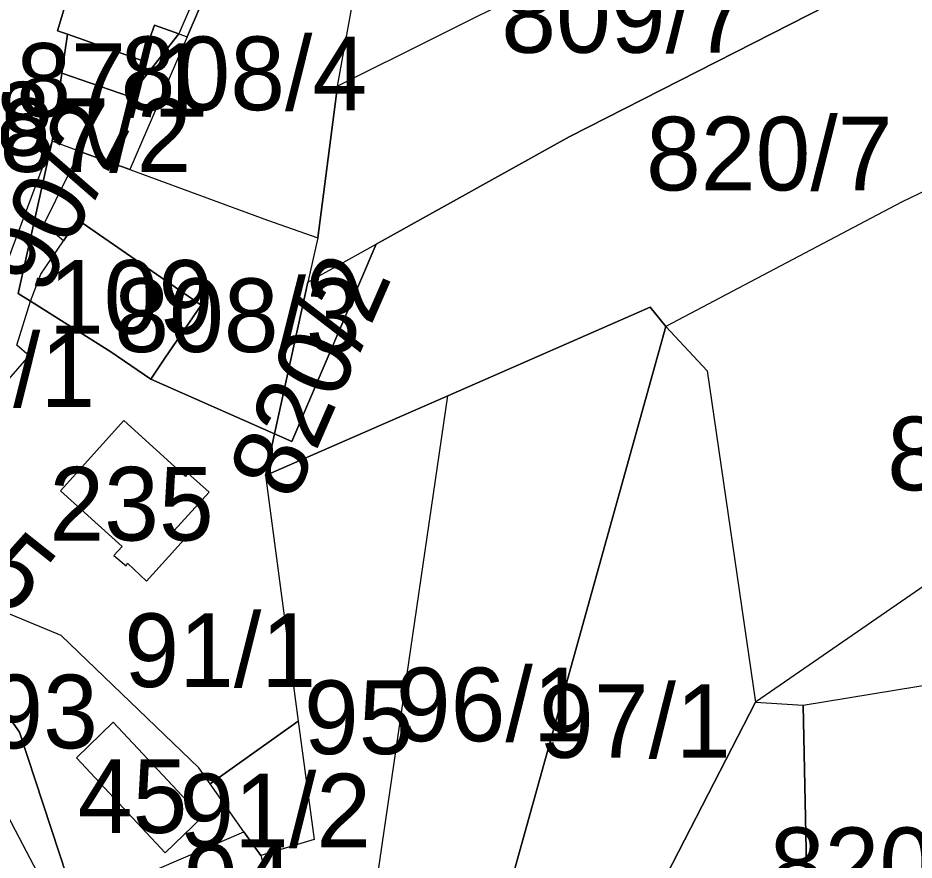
# Model space of a CAD drawing. Extents: x -623250 to -619626, y -1079612 to -1075424.
# Drawn here: x -621368.8 to -621247.2, y -1077196.3 to -1077081.9 of the extents above; entities that cross this region are included whole.
import ezdxf

# ---------------------------------------------------------------- set-up
doc = ezdxf.new("R2010")
doc.units = 0
for name, color, linetype in [('Hranice šetřená (k_ú_Džbánov - vnitřní obvod)', 7, 'Continuous'), ('Parcela nároku', 7, 'Continuous'), ('Parcelní číslo', 7, 'Continuous'), ('Vodní toky', 7, 'Continuous')]:
    doc.layers.add(name, color=color, linetype=linetype)

msp = doc.modelspace()

# ---------------------------------------------------------------- linework, layer by layer
at = {"layer": 'Hranice šetřená (k_ú_Džbánov - vnitřní obvod)'}
msp.add_line((-621275.26, -1077129.83), (-621268.72, -1077174.87), dxfattribs=at)
for points in [[(-621265.63, -1077017.55), (-621210.28, -1076982.43), (-621187.76, -1076968.09), (-621182.95, -1076968.95), (-621180.28, -1076982.79), (-621175.85, -1077005.66), (-621175.29, -1077008.58), (-621176.78, -1077009.37), (-621249.17, -1077047.73), (-621246.87, -1077052), (-621237.68, -1077069.07), (-621251.52, -1077076.38), (-621294, -1077098.09)], [(-621294, -1077098.09), (-621320.19, -1077112.66), (-621331.64, -1077139.45), (-621334, -1077138.41), (-621335.24, -1077144.05), (-621310.49, -1077133.23), (-621283.01, -1077121.21), (-621280.89, -1077123.84), (-621275.26, -1077129.83)], [(-621268.72, -1077174.87), (-621262.25, -1077175.25), (-621234.38, -1077170.7), (-621219.02, -1077168.19), (-621191.21, -1077163.66)]]:
    msp.add_lwpolyline(points, dxfattribs=at)
at = {"layer": 'Parcela nároku'}
for points in [[(-621276.33, -1076904.65), (-621286.38, -1076922.74), (-621293.22, -1076935.57), (-621298.92, -1076946.24), (-621309.78, -1076966.57), (-621316.49, -1076979.64), (-621324.93, -1076996.07), (-621326.25, -1076998.64), (-621328.09, -1077002.19), (-621334.09, -1077013.79), (-621344.48, -1077034.16), (-621351.33, -1077048.78), (-621355.43, -1077057.52), (-621357.91, -1077065.42), (-621359.83, -1077071.59), (-621363.46, -1077083.65), (-621362.11, -1077084.13), (-621362.86, -1077089.41), (-621364.18, -1077098.66), (-621380.94, -1077143.37), (-621383.09, -1077146.69), (-621409.34, -1077186.93), (-621429.78, -1077218.32)], [(-621361.11, -1077201.81), (-621368.64, -1077178.95), (-621384.05, -1077157.04), (-621385.94, -1077160.33), (-621365.2, -1077199.94)]]:
    msp.add_lwpolyline(points, dxfattribs=at)
for points in [[(-621298.91, -1077073.21), (-621249.17, -1077047.73), (-621246.87, -1077052), (-621325.45, -1077091.18), (-621319.17, -1077056.56), (-621317.95, -1077049.84), (-621315.29, -1077048.32)], [(-621251.52, -1077076.38), (-621237.68, -1077069.07), (-621195.75, -1077048.12), (-621213.24, -1077089.84), (-621248.89, -1077106.94), (-621280.89, -1077123.84), (-621283.01, -1077121.21), (-621310.49, -1077133.23), (-621335.24, -1077144.05), (-621334, -1077138.41), (-621331.64, -1077139.45), (-621320.19, -1077112.66), (-621294, -1077098.09)], [(-621246.87, -1077052), (-621325.45, -1077091.18), (-621328.14, -1077111.81), (-621329.46, -1077117.82), (-621320.19, -1077112.66), (-621294, -1077098.09), (-621251.52, -1077076.38), (-621237.68, -1077069.07)], [(-621337.16, -1077055.74), (-621342.37, -1077073.32), (-621346.97, -1077084.1), (-621345.88, -1077084.47), (-621339.15, -1077068.87), (-621335.88, -1077060.47), (-621334.27, -1077056.32)], [(-621359.83, -1077071.59), (-621357.91, -1077065.42), (-621355.43, -1077057.52), (-621342.15, -1077061.97), (-621344.65, -1077069.83), (-621348.45, -1077068.57), (-621349.19, -1077070.65), (-621342.37, -1077073.32), (-621346.97, -1077084.1), (-621350.29, -1077082.92), (-621352.02, -1077087.69), (-621362.11, -1077084.13), (-621363.46, -1077083.65)], [(-621339.15, -1077068.87), (-621345.88, -1077084.47), (-621353.66, -1077102.52), (-621334.97, -1077109.37), (-621328.14, -1077111.81), (-621325.45, -1077091.18), (-621319.17, -1077056.56)], [(-621362.86, -1077089.41), (-621362.11, -1077084.13), (-621352.02, -1077087.69), (-621350.29, -1077082.92), (-621346.97, -1077084.1), (-621353.7, -1077092.59)], [(-621353.7, -1077092.59), (-621346.97, -1077084.1), (-621345.88, -1077084.47), (-621353.66, -1077102.52), (-621360.43, -1077100.04), (-621364.18, -1077098.66), (-621362.86, -1077089.41)], [(-621213.24, -1077089.84), (-621248.89, -1077106.94), (-621280.89, -1077123.84), (-621275.26, -1077129.83), (-621268.72, -1077174.87), (-621262.25, -1077175.25), (-621234.38, -1077170.7), (-621219.02, -1077168.19), (-621191.21, -1077163.66), (-621178.34, -1077161.56), (-621204.16, -1077085.48)], [(-621367.14, -1077120.41), (-621368.81, -1077119.36), (-621364.18, -1077098.66), (-621380.94, -1077143.37), (-621367.29, -1077127.83), (-621369, -1077126.37)], [(-621360.43, -1077100.04), (-621364.18, -1077098.66), (-621368.81, -1077119.36), (-621367.14, -1077120.41), (-621365.74, -1077116.73), (-621362.66, -1077112.21), (-621365.32, -1077109.96)], [(-621365.32, -1077109.96), (-621360.43, -1077100.04), (-621353.66, -1077102.52), (-621334.97, -1077109.37), (-621328.14, -1077111.81), (-621329.46, -1077117.82), (-621334, -1077138.41), (-621350.79, -1077130.97), (-621348.87, -1077128.13), (-621343.98, -1077120.93), (-621360.72, -1077109.36), (-621362.66, -1077112.21)], [(-621367.14, -1077120.41), (-621365.74, -1077116.73), (-621362.66, -1077112.21), (-621360.72, -1077109.36), (-621343.98, -1077120.93), (-621348.87, -1077128.13), (-621350.79, -1077130.97), (-621356.21, -1077127.29)], [(-621329.46, -1077117.82), (-621320.19, -1077112.66), (-621331.64, -1077139.45), (-621334, -1077138.41)], [(-621350.79, -1077130.97), (-621334, -1077138.41), (-621335.24, -1077144.05), (-621330.77, -1077177.42), (-621342.75, -1077185.94), (-621344.27, -1077183.78), (-621362.96, -1077165.79), (-621384.05, -1077157.04), (-621381.95, -1077147.79), (-621378.41, -1077151.2), (-621375.46, -1077148.11), (-621380.94, -1077143.37), (-621367.29, -1077127.83), (-621369, -1077126.37), (-621367.14, -1077120.41), (-621356.21, -1077127.29)], [(-621283.01, -1077121.21), (-621280.89, -1077123.84), (-621305.26, -1077211.45), (-621305.57, -1077213.07), (-621307.14, -1077219), (-621308.84, -1077225.83), (-621313.14, -1077225.09), (-621315.88, -1077222.42), (-621319, -1077221.89), (-621323.33, -1077221.15), (-621310.49, -1077133.23)], [(-621280.89, -1077123.84), (-621275.26, -1077129.83), (-621268.72, -1077174.87), (-621292.8, -1077221.78), (-621295.55, -1077221.25), (-621294.6, -1077216.21), (-621291.75, -1077208.69), (-621290.65, -1077205.56), (-621292.09, -1077203.39), (-621294.65, -1077202.49), (-621297.14, -1077203.31), (-621298.37, -1077206.39), (-621300.69, -1077212.33), (-621301.16, -1077214.33), (-621305.57, -1077213.07), (-621305.26, -1077211.45)], [(-621323.3, -1077212.12), (-621324.59, -1077220.22), (-621324.7, -1077220.92), (-621323.33, -1077221.15), (-621310.49, -1077133.23), (-621335.24, -1077144.05), (-621330.77, -1077177.42), (-621328.62, -1077193.52), (-621335.86, -1077195.7), (-621332.02, -1077210.68)], [(-621355.83, -1077154.92), (-621354.15, -1077156.34), (-621353.94, -1077155.98), (-621351.37, -1077158.4), (-621346.26, -1077152.75), (-621347.62, -1077151.56), (-621342.89, -1077146.35), (-621345.78, -1077143.76), (-621346.09, -1077144.2), (-621354.48, -1077136.62), (-621363.06, -1077146.16), (-621354.7, -1077153.72)], [(-621346.09, -1077144.2), (-621354.48, -1077136.62), (-621363.06, -1077146.16), (-621354.7, -1077153.72), (-621355.83, -1077154.92), (-621354.15, -1077156.34), (-621353.94, -1077155.98), (-621351.37, -1077158.4), (-621346.26, -1077152.75), (-621347.62, -1077151.56), (-621342.89, -1077146.35), (-621345.78, -1077143.76)], [(-621344.27, -1077183.78), (-621362.96, -1077165.79), (-621384.05, -1077157.04), (-621368.64, -1077178.95), (-621361.11, -1077201.81), (-621355.51, -1077199.95), (-621338.15, -1077192.45), (-621342.75, -1077185.94)], [(-621409.34, -1077186.93), (-621385.94, -1077160.33), (-621365.2, -1077199.94), (-621363.51, -1077210.97), (-621363.55, -1077212.6), (-621364.55, -1077219.18)], [(-621234.38, -1077170.7), (-621225.78, -1077225.43), (-621243.53, -1077212.83), (-621261.46, -1077212.45), (-621262.25, -1077175.25)], [(-621261.54, -1077220.29), (-621260.68, -1077251.44), (-621260.63, -1077253.88), (-621272.64, -1077252.66), (-621270.59, -1077235.87), (-621278.94, -1077234.7), (-621292.18, -1077232.85), (-621299.13, -1077231.88), (-621292.8, -1077221.78), (-621268.72, -1077174.87), (-621262.25, -1077175.25), (-621261.46, -1077212.45)], [(-621355.92, -1077177.55), (-621343.82, -1077190.47), (-621348.83, -1077195.34), (-621360.9, -1077182.43)], [(-621348.83, -1077195.34), (-621343.82, -1077190.47), (-621355.92, -1077177.55), (-621360.9, -1077182.43)], [(-621330.77, -1077177.42), (-621328.62, -1077193.52), (-621335.86, -1077195.7), (-621338.15, -1077192.45), (-621342.75, -1077185.94)], [(-621335.86, -1077195.7), (-621332.02, -1077210.68), (-621336.56, -1077210.03), (-621336.84, -1077211.83), (-621340.84, -1077200.6), (-621347.63, -1077202.95), (-621353.64, -1077204.86), (-621355.51, -1077199.95), (-621338.15, -1077192.45)]]:
    msp.add_lwpolyline(points, close=True, dxfattribs=at)
at = {"layer": 'Vodní toky'}
msp.add_line((-621206.59, -1077131.92), (-621268.72, -1077174.87), dxfattribs=at)

# ---------------------------------------------------------------- texts
at = {"layer": 'Parcelní číslo'}
for s, p in [('809/7', (-621303.22, -1077086.65)), ('808/4', (-621354.89, -1077094.45)), ('87/1', (-621369.06, -1077095.35)), ('118', (-621386.74, -1077100.61)), ('87/2', (-621371.32, -1077102.83)), ('820/7', (-621283.56, -1077105.35)), ('109', (-621364.63, -1077124.82)), ('808/3', (-621355.76, -1077127.3)), ('90/1', (-621384.38, -1077134.78)), ('811/2', (-621250.82, -1077146.08)), ('235', (-621364.57, -1077152.9)), ('91/1', (-621354.39, -1077172.8)), ('96/1', (-621317.53, -1077180.16)), ('93', (-621372.85, -1077181.12)), ('95', (-621330, -1077181.91)), ('97/1', (-621298.09, -1077182.41)), ('45', (-621360.71, -1077192.62)), ('91/2', (-621346.92, -1077194.57)), ('820/8', (-621266.76, -1077201.88)), ('94', (-621346.32, -1077204.16))]:
    msp.add_text(s, height=10, dxfattribs=at).set_placement(p)
for s, rotation, p in [('90/2', 63.0724, (-621365.2, -1077119.9)), ('820/2', 66.408, (-621331.39, -1077147.78)), ('1225', 321.5137, (-621392.37, -1077145.01))]:
    msp.add_text(s, height=10, rotation=rotation, dxfattribs=at).set_placement(p)

doc.saveas('drawing.dxf')
